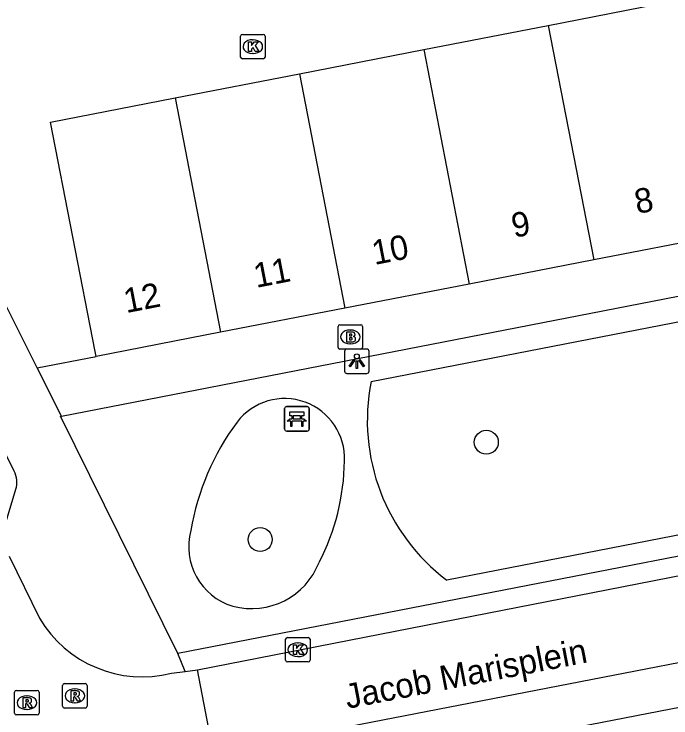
# Model space of a CAD drawing. Extents: x 162172 to 163187, y 382874 to 383684.
# Drawn here: x 163020.84 to 163047.65, y 383432.65 to 383461.4 of the extents above; entities that cross this region are included whole.
import ezdxf

# ---------------------------------------------------------------- set-up
doc = ezdxf.new("R2010")
doc.units = 0
for name, color, linetype in [('IMGEO_Bank', 7, 'Continuous'), ('IMGEO_Boom', 7, 'Continuous'), ('IMGEO_Brandkraan', 7, 'Continuous'), ('IMGEO_Kolk', 7, 'Continuous'), ('IMGEO_Lichtpunt', 7, 'Continuous'), ('IMGEO_Openbare_ruimte_label', 7, 'Continuous'), ('IMGEO_Pand', 7, 'Continuous'), ('IMGEO_Pand_nummerreeks', 7, 'Continuous'), ('IMGEO_Rijbaan_lokaal_open', 7, 'Continuous'), ('IMGEO_Rioolput', 7, 'Continuous'), ('IMGEO_Voetpad_open', 7, 'Continuous')]:
    doc.layers.add(name, color=color, linetype=linetype)

msp = doc.modelspace()

# ---------------------------------------------------------------- linework, layer by layer
at = {"layer": 'IMGEO_Bank'}
for p, q in [((163031.881, 383444.439), (163031.881, 383445.28)), ((163031.881, 383445.28), (163031.881, 383444.439)), ((163031.956, 383445.364), (163032.797, 383445.364)), ((163032.797, 383445.364), (163031.956, 383445.364)), ((163032.881, 383445.289), (163032.881, 383444.448)), ((163032.881, 383444.448), (163032.881, 383445.289)), ((163032.19, 383444.87), (163032.19, 383444.976)), ((163032.234, 383444.976), (163032.234, 383444.87)), ((163032.522, 383444.982), (163032.24, 383444.982)), ((163032.528, 383444.87), (163032.528, 383444.976)), ((163032.572, 383444.976), (163032.572, 383444.87)), ((163032.578, 383444.762), (163032.185, 383444.762)), ((163032.24, 383444.864), (163032.522, 383444.864)), ((163032.806, 383444.364), (163031.965, 383444.364)), ((163031.965, 383444.364), (163032.806, 383444.364))]:
    msp.add_line(p, q, dxfattribs=at)
for points in [[(163032.184, 383444.982), (163032.098, 383444.982), (163032.098, 383445.143), (163032.661, 383445.143), (163032.661, 383444.982), (163032.578, 383444.982)], [(163032.128, 383444.762), (163031.986, 383444.762), (163032.098, 383444.864), (163032.184, 383444.864)], [(163032.178, 383444.755), (163032.178, 383444.548), (163032.135, 383444.548), (163032.135, 383444.755)], [(163032.578, 383444.864), (163032.661, 383444.864), (163032.773, 383444.762), (163032.634, 383444.762)], [(163032.628, 383444.755), (163032.628, 383444.548), (163032.584, 383444.548), (163032.584, 383444.755)]]:
    msp.add_lwpolyline(points, dxfattribs=at)
for centre, radius, start, end in [((163031.959, 383445.286), 0.0779, 92.4484, 184.2845), ((163031.959, 383445.286), 0.0779, 92.4484, 184.2845), ((163032.803, 383445.286), 0.0779, 2.4484, 94.2845), ((163032.803, 383445.286), 0.0779, 2.4484, 94.2845), ((163032.183, 383444.975), 0.00671, 2.8957, 87.1043), ((163032.24, 383444.975), 0.00671, 92.8957, 177.1043), ((163032.522, 383444.975), 0.00671, 2.8957, 87.1043), ((163032.579, 383444.975), 0.00671, 92.8957, 177.1043), ((163032.128, 383444.755), 0.00671, 2.8957, 87.1043), ((163032.185, 383444.755), 0.00671, 92.8957, 177.1043), ((163032.183, 383444.871), 0.00671, 272.8957, 357.1043), ((163032.24, 383444.871), 0.00671, 182.8957, 267.1043), ((163032.522, 383444.871), 0.00671, 272.8957, 357.1043), ((163032.579, 383444.871), 0.00671, 182.8957, 267.1043), ((163032.577, 383444.755), 0.00671, 2.8957, 87.1043), ((163032.634, 383444.755), 0.00671, 92.8957, 177.1043), ((163031.959, 383444.442), 0.0779, 182.4484, 274.2845), ((163031.959, 383444.442), 0.0779, 182.4484, 274.2845), ((163032.803, 383444.442), 0.0779, 272.4484, 4.2845), ((163032.803, 383444.442), 0.0779, 272.4484, 4.2845)]:
    msp.add_arc(centre, radius, start, end, dxfattribs=at)
at = {"layer": 'IMGEO_Boom'}
for centre in [(163040.114, 383443.906), (163030.885, 383439.933)]:
    msp.add_circle(centre, 0.489, dxfattribs=at)
at = {"layer": 'IMGEO_Brandkraan'}
for p, q in [((163034.137, 383448.709), (163034.989, 383448.709)), ((163034.062, 383447.783), (163034.062, 383448.635)), ((163034.55, 383448.489), (163034.575, 383448.489)), ((163035.063, 383448.635), (163035.063, 383447.783)), ((163034.573, 383447.929), (163034.548, 383447.929)), ((163034.989, 383447.709), (163034.137, 383447.709))]:
    msp.add_line(p, q, dxfattribs=at)
for points in [[(163034.137, 383448.709), (163034.989, 383448.709)], [(163034.062, 383447.783), (163034.062, 383448.635)], [(163034.41, 383448.409), (163034.41, 383448.009), (163034.623, 383448.009)], [(163034.641, 383448.409), (163034.41, 383448.409)], [(163035.063, 383448.635), (163035.063, 383447.783)], [(163034.589, 383448.328), (163034.535, 383448.328), (163034.535, 383448.252)], [(163034.535, 383448.252), (163034.588, 383448.252)], [(163034.597, 383448.176), (163034.535, 383448.176), (163034.535, 383448.095)], [(163034.535, 383448.095), (163034.597, 383448.095)], [(163034.989, 383447.709), (163034.137, 383447.709)]]:
    msp.add_lwpolyline(points, dxfattribs=at)
for centre, radius, start, end in [((163034.139, 383448.633), 0.0765, 91.552, 178.448), ((163034.139, 383448.633), 0.0765, 91.552, 178.448), ((163034.987, 383448.633), 0.0765, 1.552, 88.448), ((163034.987, 383448.633), 0.0765, 1.552, 88.448), ((163034.645, 383448.264), 0.145, 59.4692, 91.5367), ((163034.67, 383448.311), 0.0922, 285.5137, 58.1501), ((163034.59, 383448.29), 0.0379, 267.8285, 90.9355), ((163034.598, 383448.135), 0.0404, 269.8759, 90.5077), ((163034.675, 383448.119), 0.105, 301.3115, 78.989), ((163034.629, 383448.26), 0.251, 268.6676, 293.5347), ((163034.139, 383447.785), 0.0765, 181.552, 268.448), ((163034.139, 383447.785), 0.0765, 181.552, 268.448), ((163034.987, 383447.785), 0.0765, 271.552, 358.448), ((163034.987, 383447.785), 0.0765, 271.552, 358.448)]:
    msp.add_arc(centre, radius, start, end, dxfattribs=at)
for centre, major_axis, ratio, start_param, end_param in [((163034.549, 383448.209), (-0.387, 0.002), 0.722429, 4.712389, 7.853982), ((163034.574, 383448.209), (-0.39, 0.002), 0.717154, 1.570796, 4.712389)]:
    msp.add_ellipse(centre, major_axis=major_axis, ratio=ratio, start_param=start_param, end_param=end_param, dxfattribs=at)
at = {"layer": 'IMGEO_Kolk'}
for p, q in [((163030.082, 383459.641), (163030.082, 383460.493)), ((163030.157, 383460.567), (163031.009, 383460.567)), ((163031.083, 383460.493), (163031.083, 383459.641)), ((163030.57, 383460.347), (163030.595, 383460.347)), ((163030.593, 383459.787), (163030.568, 383459.787)), ((163031.009, 383459.567), (163030.157, 383459.567)), ((163031.918, 383435.007), (163031.918, 383435.859)), ((163031.993, 383435.933), (163032.845, 383435.933)), ((163032.919, 383435.859), (163032.919, 383435.007)), ((163032.406, 383435.713), (163032.431, 383435.713)), ((163032.845, 383434.933), (163031.993, 383434.933)), ((163032.429, 383435.153), (163032.404, 383435.153))]:
    msp.add_line(p, q, dxfattribs=at)
for points in [[(163030.082, 383459.641), (163030.082, 383460.493)], [(163030.157, 383460.567), (163031.009, 383460.567)], [(163031.083, 383460.493), (163031.083, 383459.641)], [(163030.403, 383460.267), (163030.526, 383460.267), (163030.526, 383460.116), (163030.656, 383460.267), (163030.82, 383460.267), (163030.674, 383460.116), (163030.827, 383459.867), (163030.675, 383459.867), (163030.59, 383460.031), (163030.526, 383459.964), (163030.526, 383459.867), (163030.403, 383459.867), (163030.403, 383460.267)], [(163031.009, 383459.567), (163030.157, 383459.567)], [(163031.918, 383435.007), (163031.918, 383435.859)], [(163031.993, 383435.933), (163032.845, 383435.933)], [(163032.919, 383435.859), (163032.919, 383435.007)], [(163032.239, 383435.633), (163032.362, 383435.633), (163032.362, 383435.482), (163032.492, 383435.633), (163032.656, 383435.633), (163032.51, 383435.482), (163032.663, 383435.233), (163032.511, 383435.233), (163032.426, 383435.397), (163032.362, 383435.33), (163032.362, 383435.233), (163032.239, 383435.233), (163032.239, 383435.633)], [(163032.845, 383434.933), (163031.993, 383434.933)]]:
    msp.add_lwpolyline(points, dxfattribs=at)
for centre, start, end in [((163030.159, 383460.491), 91.552, 178.448), ((163030.159, 383460.491), 91.552, 178.448), ((163031.007, 383460.491), 1.552, 88.448), ((163031.007, 383460.491), 1.552, 88.448), ((163030.159, 383459.643), 181.552, 268.448), ((163030.159, 383459.643), 181.552, 268.448), ((163031.007, 383459.643), 271.552, 358.448), ((163031.007, 383459.643), 271.552, 358.448), ((163031.995, 383435.857), 91.552, 178.448), ((163031.995, 383435.857), 91.552, 178.448), ((163032.843, 383435.857), 1.552, 88.448), ((163032.843, 383435.857), 1.552, 88.448), ((163031.995, 383435.009), 181.552, 268.448), ((163031.995, 383435.009), 181.552, 268.448), ((163032.843, 383435.009), 271.552, 358.448), ((163032.843, 383435.009), 271.552, 358.448)]:
    msp.add_arc(centre, 0.0765, start, end, dxfattribs=at)
for centre, major_axis, ratio, start_param, end_param in [((163030.569, 383460.067), (-0.387, 0.002), 0.722429, 4.712389, 7.853982), ((163030.594, 383460.067), (-0.39, 0.002), 0.717154, 1.570796, 4.712389), ((163032.405, 383435.433), (-0.387, 0.002), 0.722429, 4.712389, 7.853982), ((163032.43, 383435.433), (-0.39, 0.002), 0.717154, 1.570796, 4.712389)]:
    msp.add_ellipse(centre, major_axis=major_axis, ratio=ratio, start_param=start_param, end_param=end_param, dxfattribs=at)
at = {"layer": 'IMGEO_Lichtpunt'}
for p, q in [((163034.33, 383447.619), (163034.33, 383446.812)), ((163034.33, 383447.619), (163034.33, 383446.812)), ((163035.232, 383447.714), (163034.424, 383447.714)), ((163035.232, 383447.714), (163034.424, 383447.714)), ((163035.326, 383446.812), (163035.326, 383447.619)), ((163035.326, 383446.812), (163035.326, 383447.619)), ((163034.424, 383446.718), (163035.232, 383446.718)), ((163034.424, 383446.718), (163035.232, 383446.718))]:
    msp.add_line(p, q, dxfattribs=at)
for points in [[(163034.704, 383447.283), (163034.743, 383447.255), (163034.555, 383446.993), (163034.517, 383447.02), (163034.704, 383447.283)], [(163034.916, 383447.255), (163034.954, 383447.282), (163035.141, 383447.02), (163035.102, 383446.992), (163034.916, 383447.255)], [(163034.806, 383447.235), (163034.853, 383447.235), (163034.853, 383446.913), (163034.806, 383446.913), (163034.806, 383447.235)]]:
    msp.add_lwpolyline(points, dxfattribs=at)
msp.add_circle((163034.829, 383447.417), 0.0994, dxfattribs=at)
for centre, start, end in [((163034.424, 383447.619), 90, 180), ((163034.424, 383447.619), 90, 180), ((163035.232, 383447.619), 0, 90), ((163035.232, 383447.619), 0, 90), ((163034.424, 383446.812), 180, 270), ((163034.424, 383446.812), 180, 270), ((163035.232, 383446.812), 270, 0), ((163035.232, 383446.812), 270, 360)]:
    msp.add_arc(centre, 0.0946, start, end, dxfattribs=at)
at = {"layer": 'IMGEO_Pand'}
for points in [[(163042.638, 383460.934), (163047.716, 383461.922)], [(163037.561, 383459.946), (163042.638, 383460.934)], [(163042.638, 383460.934), (163044.498, 383451.356)], [(163032.484, 383458.958), (163037.561, 383459.946)], [(163037.561, 383459.946), (163039.42, 383450.37)], [(163027.407, 383457.97), (163032.484, 383458.958)], [(163032.484, 383458.958), (163034.342, 383449.384)], [(163024.187, 383447.413), (163024.148, 383447.616), (163022.328, 383456.982), (163027.407, 383457.97)], [(163027.407, 383457.97), (163029.265, 383448.399)], [(163049.576, 383452.342), (163044.498, 383451.356)], [(163044.498, 383451.356), (163039.42, 383450.37)], [(163039.42, 383450.37), (163034.342, 383449.384)], [(163034.342, 383449.384), (163029.265, 383448.399)], [(163029.265, 383448.399), (163024.187, 383447.413)]]:
    msp.add_lwpolyline(points, dxfattribs=at)
at = {"layer": 'IMGEO_Rijbaan_lokaal_open'}
for points in [[(163028.318, 383434.615), (163064.986, 383441.78)], [(163020.642, 383439.252), (163021.874, 383436.724)], [(163065.503, 383438.299), (163029.157, 383431.247)], [(163027.815, 383434.545), (163028.318, 383434.615)], [(163028.981, 383431.213), (163028.318, 383434.615)], [(163027.266, 383434.469), (163027.815, 383434.545)]]:
    msp.add_lwpolyline(points, dxfattribs=at)
msp.add_arc((163026.078, 383439.202), 4.88, 210.5167, 284.0927, dxfattribs=at)
at = {"layer": 'IMGEO_Rioolput'}
for p, q in [((163022.891, 383434.049), (163023.743, 383434.049)), ((163020.932, 383433.77), (163021.784, 383433.77)), ((163022.816, 383433.123), (163022.816, 383433.975)), ((163023.304, 383433.829), (163023.329, 383433.829)), ((163023.817, 383433.975), (163023.817, 383433.123)), ((163020.857, 383432.844), (163020.857, 383433.696)), ((163021.345, 383433.55), (163021.37, 383433.55)), ((163021.858, 383433.696), (163021.858, 383432.844)), ((163023.327, 383433.269), (163023.302, 383433.269)), ((163021.368, 383432.99), (163021.343, 383432.99)), ((163023.743, 383433.049), (163022.891, 383433.049)), ((163021.784, 383432.77), (163020.932, 383432.77))]:
    msp.add_line(p, q, dxfattribs=at)
for points in [[(163022.891, 383434.049), (163023.743, 383434.049)], [(163020.932, 383433.77), (163021.784, 383433.77)], [(163022.816, 383433.123), (163022.816, 383433.975)], [(163023.405, 383433.747), (163023.153, 383433.749), (163023.153, 383433.349)], [(163023.817, 383433.975), (163023.817, 383433.123)], [(163020.857, 383432.844), (163020.857, 383433.696)], [(163021.446, 383433.468), (163021.194, 383433.47), (163021.194, 383433.07)], [(163021.858, 383433.696), (163021.858, 383432.844)], [(163023.153, 383433.349), (163023.277, 383433.349), (163023.277, 383433.511), (163023.288, 383433.511)], [(163023.331, 383433.668), (163023.277, 383433.668), (163023.277, 383433.587)], [(163023.277, 383433.587), (163023.329, 383433.587)], [(163023.335, 383433.482), (163023.406, 383433.349), (163023.546, 383433.349), (163023.481, 383433.475)], [(163021.194, 383433.07), (163021.318, 383433.07), (163021.318, 383433.232), (163021.329, 383433.232)], [(163021.372, 383433.389), (163021.318, 383433.389), (163021.318, 383433.308)], [(163021.318, 383433.308), (163021.37, 383433.308)], [(163021.376, 383433.203), (163021.447, 383433.07), (163021.587, 383433.07), (163021.522, 383433.196)], [(163023.743, 383433.049), (163022.891, 383433.049)], [(163021.784, 383432.77), (163020.932, 383432.77)]]:
    msp.add_lwpolyline(points, dxfattribs=at)
for centre, radius, start, end in [((163022.893, 383433.973), 0.0765, 91.552, 178.448), ((163022.893, 383433.973), 0.0765, 91.552, 178.448), ((163023.741, 383433.973), 0.0765, 1.552, 88.448), ((163023.741, 383433.973), 0.0765, 1.552, 88.448), ((163020.934, 383433.694), 0.0765, 91.552, 178.448), ((163020.934, 383433.694), 0.0765, 91.552, 178.448), ((163021.782, 383433.694), 0.0765, 1.552, 88.448), ((163021.782, 383433.694), 0.0765, 1.552, 88.448), ((163023.404, 383433.637), 0.109, 350.3612, 89.416), ((163021.445, 383433.358), 0.109, 350.3612, 89.416), ((163023.287, 383433.458), 0.0533, 26.0293, 88.6989), ((163023.313, 383433.776), 0.19, 274.7715, 282.9687), ((163023.337, 383433.572), 0.0964, 77.0061, 93.1865), ((163023.351, 383433.629), 0.0378, 276.6634, 79.6772), ((163023.402, 383433.637), 0.112, 277.5842, 350.9817), ((163023.386, 383433.422), 0.108, 29.5134, 73.7905), ((163021.328, 383433.179), 0.0533, 26.0293, 88.6989), ((163021.354, 383433.497), 0.19, 274.7715, 282.9687), ((163021.378, 383433.293), 0.0964, 77.0061, 93.1865), ((163021.392, 383433.35), 0.0378, 276.6634, 79.6772), ((163021.443, 383433.358), 0.112, 277.5842, 350.9817), ((163021.427, 383433.143), 0.108, 29.5134, 73.7905), ((163022.893, 383433.125), 0.0765, 181.552, 268.448), ((163022.893, 383433.125), 0.0765, 181.552, 268.448), ((163023.741, 383433.125), 0.0765, 271.552, 358.448), ((163023.741, 383433.125), 0.0765, 271.552, 358.448), ((163020.934, 383432.846), 0.0765, 181.552, 268.448), ((163020.934, 383432.846), 0.0765, 181.552, 268.448), ((163021.782, 383432.846), 0.0765, 271.552, 358.448), ((163021.782, 383432.846), 0.0765, 271.552, 358.448)]:
    msp.add_arc(centre, radius, start, end, dxfattribs=at)
for centre, major_axis, ratio, start_param, end_param in [((163023.303, 383433.549), (-0.387, 0.002), 0.722429, 4.712389, 7.853982), ((163023.328, 383433.549), (-0.39, 0.002), 0.717154, 1.570796, 4.712389), ((163021.344, 383433.27), (-0.387, 0.002), 0.722429, 4.712389, 7.853982), ((163021.369, 383433.27), (-0.39, 0.002), 0.717154, 1.570796, 4.712389)]:
    msp.add_ellipse(centre, major_axis=major_axis, ratio=ratio, start_param=start_param, end_param=end_param, dxfattribs=at)
at = {"layer": 'IMGEO_Voetpad_open'}
for points in [[(163021.781, 383446.945), (163015.478, 383459.529), (163009.334, 383472.03), (162996.365, 383498.395), (162990.94, 383509.523)], [(163020.836, 383442.726), (163013.289, 383458.03), (163013.27, 383458.052)], [(163022.765, 383444.979), (163064.036, 383453.001), (163066.043, 383442.77), (163027.52, 383435.273)], [(163035.415, 383446.387), (163055.144, 383450.234)], [(163021.781, 383446.945), (163024.187, 383447.413)], [(163022.765, 383444.979), (163021.781, 383446.945)], [(163027.52, 383435.273), (163022.726, 383444.971), (163022.765, 383444.979)], [(163020.51, 383440.674), (163020.903, 383441.985)], [(163054.924, 383441.467), (163038.507, 383438.274)], [(163062.862, 383435.965), (163032.362, 383430.03)], [(163027.815, 383434.545), (163027.52, 383435.273)]]:
    msp.add_lwpolyline(points, dxfattribs=at)
for centre, radius, start, end in [((163043.405, 383444.786), 8.149, 168.6719, 233.0534), ((163031.884, 383443.25), 2.441, 357.5337, 142.6472), ((163038.104, 383438.631), 10.188, 143.2183, 170.5533), ((163025.101, 383443.248), 9.222, 332.5869, 359.3602), ((163020.057, 383442.282), 0.896, 340.644, 29.6891), ((163030.494, 383439.634), 2.53, 164.6755, 253.3267), ((163030.526, 383440.076), 2.964, 255.1836, 338.751)]:
    msp.add_arc(centre, radius, start, end, dxfattribs=at)

# ---------------------------------------------------------------- texts
at = {"layer": 'IMGEO_Openbare_ruimte_label'}
msp.add_text('Jacob Marisplein', height=1, rotation=10.9504, dxfattribs=at).set_placement((163034.444, 383433.017))
at = {"layer": 'IMGEO_Pand_nummerreeks'}
for s, p in [('8', (163046.271, 383453.228)), ('9', (163041.247, 383452.253)), ('10', (163035.55, 383451.146)), ('11', (163030.721, 383450.209)), ('12', (163025.413, 383449.179))]:
    msp.add_text(s, height=1, rotation=10.9836, dxfattribs=at).set_placement(p)

doc.saveas('drawing.dxf')
